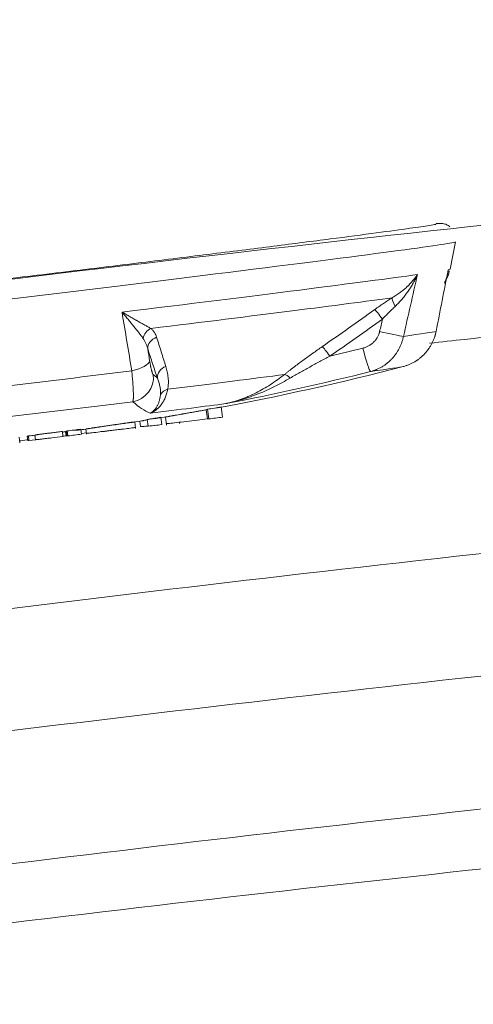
# Model space of a CAD drawing. Header units: millimetres. Extents: x -10 to 594, y 0 to 420.
# Tile 434 of 656: x 177.71 to 179.56, y 289.43 to 293.44. Entities that reach past the tile are written whole.
import ezdxf

# ---------------------------------------------------------------- set-up
doc = ezdxf.new("R2010")
doc.units = ezdxf.units.MM
doc.layers.add('1', color=7, linetype='Continuous', true_color=0xffffff)
doc.styles.add('Calibri', font='txt')
doc.dimstyles.get("Standard").update_dxf_attribs({"dimtxt": 0.18, "dimasz": 0.18, "dimexe": 0.18, "dimexo": 0.0625, "dimgap": 0.09, "dimtad": 0, "dimtih": 1, "dimtoh": 1, "dimdec": 4, "dimzin": 0, "dimdsep": 46, "dimtxsty": 'Standard', "dimcen": 0.09, "dimadec": 0, "dimazin": 0, "dimtfac": 1, "dimtdec": 4, "dimtofl": 0, "dimtmove": 0, "dimatfit": 3, "dimfxl": 0, "dimtolj": 1, "dimtzin": 0, "dimarcsym": 0})

# ---------------------------------------------------------------- blocks, each defined once
blk = doc.blocks.new('_U10')
at = {"layer": '1', "color": 18, "lineweight": 13}
for p, q in [((161.9663, 284.5429), (161.9663, 340.2667)), ((273.2421, 290.2404), (273.2421, 340.2667)), ((161.9663, 338.2667), (192.3081, 338.2667)), ((273.2421, 338.2667), (242.9002, 338.2667))]:
    blk.add_line(p, q, dxfattribs=at)
at = {"layer": '1', "color": 18}
for points in [[(161.9663, 338.2667), (165.4663, 339.2045), (165.4663, 337.3288)], [(273.2421, 338.2667), (269.7421, 337.3288), (269.7421, 339.2045)]]:
    blk.add_solid(points, dxfattribs=at)
at = {"layer": '1', "color": 18, "linetype": 'Continuous', "lineweight": 13, "char_height": 3.5, "attachment_point": 7, "line_spacing_factor": 1.399613, "style": 'Calibri'}
for s, insert in [('\\fCalibri|b0|i0;\\W1.0000;2.2', (193.9936, 335.2695)), ('\\fCalibri|b0|i0;\\W1.0000;LIFT POINT SPAN', (204.1442, 335.2695))]:
    blk.add_mtext(s, dxfattribs=dict(at, insert=insert))

msp = doc.modelspace()

# ---------------------------------------------------------------- linework, layer by layer
at = {"layer": '1', "color": 155, "linetype": 'Continuous', "lineweight": 18}
for p, q in [((179.4607, 292.4259), (179.4837, 292.5371)), ((179.4837, 292.5372), (179.4836, 292.5373)), ((178.4728, 291.817), (178.4683, 291.8542)), ((178.4784, 291.8172), (178.4737, 291.8562)), ((178.5342, 291.8239), (178.529, 291.8664)), ((178.1808, 291.7783), (178.1776, 291.8048)), ((178.2009, 291.7859), (178.1982, 291.8077)), ((178.2312, 291.7873), (178.2279, 291.8146)), ((178.2873, 291.7941), (178.2837, 291.8235)), ((178.3023, 291.8245), (178.3062, 291.7918)), ((178.3592, 291.8035), (178.3598, 291.799)), ((177.8851, 291.7456), (177.8827, 291.7658)), ((177.8989, 291.7665), (177.8955, 291.766)), ((177.8977, 291.7477), (177.8955, 291.766)), ((177.9012, 291.7478), (177.8988, 291.767)), ((177.9044, 291.7479), (177.902, 291.7682)), ((177.9607, 291.7547), (177.9582, 291.7755)), ((177.9786, 291.7758), (177.9812, 291.7546)), ((177.7092, 291.7199), (177.7064, 291.743)), ((177.7418, 291.7292), (177.7397, 291.7468)), ((177.7466, 291.7295), (177.7444, 291.7479)), ((177.7466, 291.7295), (177.7729, 291.7326)), ((177.7729, 291.7326), (177.7707, 291.7509)), ((177.8977, 291.7477), (177.9011, 291.7481)), ((177.9603, 291.7581), (177.9805, 291.7605))]:
    msp.add_line(p, q, dxfattribs=at)
at = {"layer": '1', "color": 155, "linetype": 'Continuous', "lineweight": 13}
msp.add_line((179.4532, 292.4237), (179.4607, 292.4259), dxfattribs=at)
at = {"layer": '1', "color": 155, "linetype": 'Continuous', "lineweight": 18}
for start, end in [(280.50485, 284.56427), (278.65885, 278.92002), (279.2061, 279.47437), (277.49954, 277.80853)]:
    msp.add_arc((176.4912, 302.7251), 11.05, start, end, dxfattribs=at)
for centre, major_axis, ratio, start_param, end_param in [((177.7395, 292.3278), (1.7442, 0.2094), 0.008169, 3.133934, 6.283185), ((176.4544, 302.7163), (-2.5459, 10.7399), 0.997398, 3.099547, 3.154384), ((177.7964, 291.854), (1.4761, 0.1772), 0.008169, 5.850456, 6.223469), ((177.7964, 291.854), (1.4761, 0.1772), 0.008169, 4.593819, 4.966832), ((178.5777, 291.8205), (1.0368, 0.1245), 0.008169, 1.611795, 1.66567), ((176.5095, 302.7251), (0, -11.0468), 0.99766, 0.112289, 0.114689), ((177.1631, 291.6585), (0.7429, 0.0892), 0.008169, 0.06376, 0.113133), ((177.9811, 291.7513), (0.7053, 0.0847), 0.008169, 1.598731, 1.678734)]:
    msp.add_ellipse(centre, major_axis=major_axis, ratio=ratio, start_param=start_param, end_param=end_param, dxfattribs=at)
at = {"layer": '1', "color": 155, "linetype": 'Continuous', "lineweight": 13}
for centre, major_axis, ratio, start_param, end_param in [((177.7523, 292.2208), (-1.7084, -0.2051), 0.008169, 1.79003, 2.744072), ((177.762, 292.1404), (1.6439, 0.1974), 0.008169, 5.008291, 5.808996), ((179.2531, 292.27), (-0.0264, 0.0425), 0.219868, 0.236075, 1.316912), ((179.1821, 292.2224), (-0.0291, 0.0407), 0.066764, 4.685129, 6.040736), ((178.2555, 292.1433), (0.0323, 0.0382), 0.833523, 1.073768, 2.154605), ((179.1812, 292.1743), (0.0976, -0.0219), 0.031682, 4.647555, 5.893099), ((177.7813, 291.9794), (-1.6276, -0.1954), 0.008169, 2.726215, 3.064524), ((178.2796, 292.1078), (0.0475, 0.0155), 0.876314, 1.563303, 2.918909), ((178.9677, 292.0714), (-0.0285, 0.0411), 0.067142, 4.686077, 6.009427), ((176.4477, 302.7148), (2.5228, -10.6427), 0.997398, 0.000071, 0.012791), ((179.1131, 292.1068), (0.0243, -0.097), 0.072085, 4.711464, 6.234715), ((178.1392, 292.0419), (0.0988, 0.0157), 0.340647, 4.924239, 6.169783), ((177.7813, 291.9794), (-1.6276, -0.1954), 0.008169, 1.469578, 1.807887), ((178.3187, 291.989), (0.0474, 0.0158), 0.882866, 1.589714, 2.913064), ((178.1541, 291.985), (0.066, 0.0751), 0.987394, 4.022798, 5.546049), ((177.1038, 302.7981), (-1.2943, 10.8608), 0.106391, 3.023459, 3.036179), ((177.7927, 291.8844), (-1.2178, -0.1462), 0.008169, 2.009561, 2.524541), ((178.8126, 291.9577), (-0.0312, 0.0391), 0.310572, 5.156518, 5.972044), ((178.3271, 291.8961), (0.0491, -0.0094), 0.853941, 2.060411, 2.875937), ((177.0097, 302.7869), (1.3061, -10.96), 0.106391, 6.165052, 6.219889), ((177.8035, 291.7946), (0.9408, 0.1129), 0.008169, 5.193283, 5.624004)]:
    msp.add_ellipse(centre, major_axis=major_axis, ratio=ratio, start_param=start_param, end_param=end_param, dxfattribs=at)
at = {"layer": '1', "color": 155, "linetype": 'Continuous', "lineweight": 18}
for points, knots in [([(150.6333, 292.1202), (150.9134, 292.2001), (151.4742, 292.36), (152.3198, 292.5947), (153.3095, 292.8636), (154.4442, 293.1632), (156.1514, 293.5984), (157.871, 294.0134), (159.601, 294.4074), (160.9036, 294.6922), (162.2123, 294.9666), (163.9653, 295.3183), (166.1707, 295.7311), (168.8357, 296.1818), (171.5159, 296.5869), (174.2077, 296.9455), (176.995, 297.267), (179.7053, 297.5285), (182.4585, 297.7459), (185.0934, 297.9077), (187.5405, 298.015), (189.65, 298.0759), (191.4686, 298.108), (192.6559, 298.1116), (193.2369, 298.1134)], [0, 0, 0, 0, 0.020796, 0.041642, 0.062535, 0.093759, 0.124961, 0.187312, 0.218477, 0.249641, 0.28081, 0.311994, 0.374421, 0.436962, 0.499532, 0.562065, 0.624594, 0.693122, 0.749737, 0.814807, 0.874854, 0.918305, 0.960025, 1, 1, 1, 1]), ([(171.3791, 291.4886), (171.8657, 291.5696), (173.3526, 291.8083), (175.7755, 292.155), (178.5783, 292.4997), (181.1664, 292.7746), (183.532, 292.9926), (185.6698, 293.1643), (187.5317, 293.2956), (189.127, 293.3955), (190.4659, 293.4711), (191.6341, 293.531), (192.709, 293.5816), (193.7701, 293.6282), (195.5207, 293.6992), (198.0329, 293.7857), (200.7166, 293.857), (202.3672, 293.8927), (202.9023, 293.9034)], [0, 0, 0, 0, 0.046941, 0.143259, 0.23268, 0.315005, 0.390111, 0.457886, 0.518234, 0.566961, 0.609332, 0.645306, 0.67784, 0.711374, 0.745957, 0.843825, 0.949371, 1, 1, 1, 1]), ([(179.4039, 292.6091), (179.404, 292.6091), (179.3999, 292.6082), (179.3746, 292.6038), (179.3017, 292.593), (179.1676, 292.5747), (178.9795, 292.5501), (178.7476, 292.5205), (178.4804, 292.487), (178.1873, 292.4509), (177.8784, 292.4134), (177.5645, 292.3757), (177.2562, 292.3392), (176.9642, 292.3051), (176.6985, 292.2746), (176.4682, 292.2487), (176.2815, 292.2283), (176.1448, 292.2143), (176.0769, 292.2081), (176.0574, 292.2072), (176.0557, 292.2071), (176.0557, 292.2071)], [0, 0, 0, 0, 0.011756, 0.047722, 0.102385, 0.162983, 0.224446, 0.286066, 0.347731, 0.409413, 0.471102, 0.532794, 0.594487, 0.656178, 0.717864, 0.77954, 0.841193, 0.90279, 0.964182, 0.994202, 1, 1, 1, 1]), ([(179.4604, 292.599), (179.4579, 292.601), (179.4521, 292.6054), (179.4428, 292.6092), (179.4346, 292.6114), (179.4274, 292.6124), (179.419, 292.6129), (179.413, 292.6127), (179.4068, 292.6124), (179.4045, 292.6122)], [0, 0, 0, 0, 0.04446, 0.109722, 0.171231, 0.249055, 0.390519, 0.791043, 1, 1, 1, 1]), ([(179.2252, 292.3099), (179.2281, 292.3115), (179.2337, 292.3149), (179.2418, 292.3201), (179.2497, 292.3254), (179.2547, 292.329), (179.2621, 292.3346), (179.2669, 292.3383), (179.2761, 292.346), (179.2806, 292.3499), (179.286, 292.3549), (179.287, 292.3559), (179.2886, 292.3575), (179.2892, 292.358), (179.2902, 292.359), (179.2928, 292.3615), (179.2953, 292.3641), (179.3013, 292.3703), (179.3088, 292.3786), (179.3157, 292.3871), (179.3205, 292.3936), (179.3229, 292.3969), (179.3256, 292.4007), (179.3269, 292.4026), (179.3275, 292.4036), (179.3278, 292.404), (179.3279, 292.4042), (179.328, 292.4043), (179.3281, 292.4044), (179.3281, 292.4045), (179.3282, 292.4045)], [0, 0, 0, 0, 0.0625, 0.125, 0.1875, 0.25, 0.25, 0.375, 0.375, 0.5, 0.5, 0.53125, 0.53125, 0.546875, 0.546875, 0.5625, 0.625, 0.625, 0.75, 0.875, 0.875, 0.9375, 0.96875, 0.984375, 0.992187, 0.996094, 0.996094, 0.998047, 0.998047, 1, 1, 1, 1]), ([(179.3282, 292.4045), (179.3281, 292.4045), (179.3281, 292.4043), (179.328, 292.4042), (179.328, 292.4041), (179.3279, 292.404), (179.3278, 292.4038), (179.3276, 292.4033), (179.327, 292.402), (179.3259, 292.3994), (179.3235, 292.3944), (179.3214, 292.39), (179.3171, 292.3814), (179.3111, 292.37), (179.3036, 292.3573), (179.2992, 292.3503), (179.2974, 292.3476), (179.2965, 292.3462), (179.2938, 292.342), (179.2919, 292.3393), (179.2862, 292.3311), (179.2823, 292.3257), (179.2742, 292.3151), (179.27, 292.3099), (179.2613, 292.2996), (179.2568, 292.2946), (179.2497, 292.2871), (179.2449, 292.2822), (179.2399, 292.2774), (179.2374, 292.275)], [0, 0, 0, 0, 0.001953, 0.00293, 0.00293, 0.003906, 0.003906, 0.007812, 0.015625, 0.03125, 0.0625, 0.125, 0.125, 0.25, 0.375, 0.40625, 0.40625, 0.4375, 0.4375, 0.5, 0.5, 0.625, 0.625, 0.75, 0.75, 0.875, 0.875, 0.9375, 1, 1, 1, 1]), ([(179.4384, 292.3721), (179.4457, 292.3822), (179.4542, 292.3977), (179.4569, 292.4147), (179.4573, 292.4196)], [0, 0, 0, 0, 0.717063, 1, 1, 1, 1]), ([(179.4393, 292.3682), (179.4396, 292.3691), (179.4399, 292.3699), (179.4407, 292.372), (179.443, 292.3787), (179.445, 292.3854), (179.4479, 292.3962), (179.4492, 292.4016), (179.4509, 292.4099), (179.4517, 292.414), (179.4525, 292.4188), (179.4528, 292.4213), (179.453, 292.4225), (179.4531, 292.423), (179.4531, 292.4232), (179.4531, 292.4233), (179.4531, 292.4233), (179.4532, 292.4235), (179.4532, 292.4236), (179.4532, 292.4237)], [0, 0, 0, 0, 0.045346, 0.045346, 0.118781, 0.412521, 0.412521, 0.70626, 0.70626, 0.85313, 0.926565, 0.963283, 0.981641, 0.990821, 0.990821, 0.993115, 0.993115, 0.99541, 1, 1, 1, 1]), ([(179.4532, 292.4237), (179.4532, 292.4236), (179.4532, 292.4236), (179.4532, 292.4234), (179.4532, 292.4234), (179.4532, 292.4232), (179.4531, 292.4228), (179.453, 292.4219), (179.4529, 292.4202), (179.4525, 292.4167), (179.452, 292.4137), (179.4514, 292.4105), (179.4511, 292.4092), (179.4509, 292.408)], [0, 0, 0, 0, 0.011791, 0.011791, 0.023583, 0.023583, 0.047165, 0.094331, 0.188661, 0.377323, 0.754646, 0.754646, 1, 1, 1, 1]), ([(179.1545, 292.2624), (179.1603, 292.2666), (179.1661, 292.2707), (179.1779, 292.2788), (179.1837, 292.2828), (179.1955, 292.2908), (179.2014, 292.2947), (179.2103, 292.3004), (179.2163, 292.3043), (179.2222, 292.308), (179.2252, 292.3099)], [0, 0, 0, 0, 0.25, 0.25, 0.5, 0.5, 0.75, 0.75, 0.875, 1, 1, 1, 1]), ([(178.1255, 292.2518), (178.1256, 292.2518), (178.1257, 292.2517), (178.1258, 292.2516), (178.1259, 292.2516), (178.1262, 292.2514), (178.1267, 292.2511), (178.128, 292.2504), (178.1304, 292.2489), (178.1353, 292.246), (178.1394, 292.2436), (178.1477, 292.2388), (178.1531, 292.2357), (178.1638, 292.2295), (178.1691, 292.2265), (178.1769, 292.222), (178.1801, 292.2202), (178.1833, 292.2184), (178.1846, 292.2177), (178.1852, 292.2173), (178.1871, 292.2163), (178.1884, 292.2155), (178.1946, 292.212), (178.1995, 292.2093), (178.209, 292.204), (178.2136, 292.2014), (178.2203, 292.1977), (178.2247, 292.1953), (178.231, 292.1917), (178.2371, 292.1883), (178.241, 292.1862), (178.2429, 292.1851)], [0, 0, 0, 0, 0.001953, 0.001953, 0.003906, 0.003906, 0.007813, 0.015625, 0.03125, 0.0625, 0.125, 0.125, 0.25, 0.25, 0.375, 0.375, 0.4375, 0.453125, 0.453125, 0.46875, 0.46875, 0.5, 0.5, 0.625, 0.625, 0.75, 0.75, 0.8125, 0.875, 0.9375, 1, 1, 1, 1]), ([(178.2111, 292.1447), (178.2098, 292.1466), (178.207, 292.1504), (178.2041, 292.1544), (178.1997, 292.1603), (178.1966, 292.1644), (178.1901, 292.1728), (178.1868, 292.177), (178.1799, 292.1857), (178.1764, 292.1902), (178.1709, 292.1969), (178.169, 292.1992), (178.1662, 292.2026), (178.1653, 292.2038), (178.1634, 292.2061), (178.1587, 292.2119), (178.1538, 292.2178), (178.1459, 292.2273), (178.1419, 292.2321), (178.1358, 292.2395), (178.1327, 292.2431), (178.1291, 292.2475), (178.1273, 292.2496), (178.1264, 292.2507), (178.126, 292.2512), (178.1259, 292.2514), (178.1258, 292.2514), (178.1258, 292.2515), (178.1257, 292.2516), (178.1256, 292.2517), (178.1255, 292.2518)], [0, 0, 0, 0, 0.0625, 0.125, 0.125, 0.25, 0.25, 0.375, 0.375, 0.5, 0.5, 0.5625, 0.5625, 0.59375, 0.59375, 0.625, 0.75, 0.75, 0.875, 0.875, 0.9375, 0.96875, 0.984375, 0.992187, 0.996094, 0.996094, 0.99707, 0.99707, 0.998047, 1, 1, 1, 1]), ([(178.9411, 292.1115), (178.9768, 292.1364), (179.0125, 292.1614), (179.0836, 292.2117), (179.1191, 292.237), (179.1545, 292.2624)], [0, 0, 0, 0, 0.5, 0.5, 1, 1, 1, 1]), ([(179.2374, 292.275), (179.233, 292.2709), (179.2286, 292.2667), (179.2198, 292.2582), (179.2155, 292.2539), (179.2068, 292.2453), (179.2026, 292.2409), (179.194, 292.2321), (179.1898, 292.2277), (179.1856, 292.2233)], [0, 0, 0, 0, 0.25, 0.25, 0.5, 0.5, 0.75, 0.75, 1, 1, 1, 1]), ([(178.2429, 292.1851), (178.2444, 292.1838), (178.2472, 292.1812), (178.2498, 292.1785), (178.2534, 292.1743), (178.2556, 292.1714), (178.2595, 292.1655), (178.2612, 292.1624), (178.2641, 292.1561), (178.2654, 292.1529), (178.2664, 292.1496)], [0, 0, 0, 0, 0.125, 0.25, 0.25, 0.5, 0.5, 0.75, 0.75, 1, 1, 1, 1]), ([(179.2699, 292.0302), (179.2741, 292.0312), (179.2823, 292.0337), (179.2943, 292.0382), (179.3058, 292.0435), (179.3133, 292.0476), (179.3188, 292.0508), (179.3216, 292.0525), (179.3247, 292.0546), (179.3261, 292.0555), (179.327, 292.0561), (179.3274, 292.0564), (179.3314, 292.0591), (179.3383, 292.0643), (179.348, 292.0726), (179.3572, 292.0816), (179.3628, 292.0881), (179.3669, 292.0931), (179.3689, 292.0956), (179.3709, 292.0982), (179.3722, 292.1), (179.3728, 292.1009), (179.376, 292.1053), (179.3807, 292.1126), (179.3871, 292.1239), (179.3926, 292.1356), (179.3958, 292.1437), (179.3979, 292.1498), (179.399, 292.1529), (179.3999, 292.1561), (179.4006, 292.1582), (179.4009, 292.1593), (179.4023, 292.1646), (179.4033, 292.1689), (179.4042, 292.1732)], [0, 0, 0, 0, 0.0625, 0.125, 0.1875, 0.25, 0.25, 0.28125, 0.296875, 0.304687, 0.304687, 0.3125, 0.3125, 0.375, 0.4375, 0.5, 0.5625, 0.5625, 0.59375, 0.609375, 0.609375, 0.625, 0.625, 0.6875, 0.75, 0.8125, 0.875, 0.875, 0.90625, 0.921875, 0.921875, 0.9375, 0.9375, 1, 1, 1, 1]), ([(178.2302, 292.1019), (178.2293, 292.1057), (178.2282, 292.1095), (178.2257, 292.1169), (178.2242, 292.1205), (178.2211, 292.1276), (178.2194, 292.1311), (178.2155, 292.138), (178.2134, 292.1414), (178.2111, 292.1447)], [0, 0, 0, 0, 0.25, 0.25, 0.5, 0.5, 0.75, 0.75, 1, 1, 1, 1]), ([(178.2664, 292.1496), (178.2727, 292.1295), (178.279, 292.1096), (178.2914, 292.0698), (178.2976, 292.0501), (178.3038, 292.0306)], [0, 0, 0, 0, 0.5, 0.5, 1, 1, 1, 1]), ([(179.2712, 292.1528), (179.2703, 292.1485), (179.2682, 292.1399), (179.2643, 292.1275), (179.2596, 292.1154), (179.2559, 292.1076), (179.2529, 292.1018), (179.2514, 292.0989), (179.2497, 292.0961), (179.2489, 292.0947), (179.2486, 292.0942), (179.2481, 292.0933), (179.2455, 292.089), (179.2405, 292.0814), (179.2327, 292.0711), (179.2242, 292.0614), (179.2181, 292.0554), (179.2133, 292.051), (179.2117, 292.0496), (179.2097, 292.0478), (179.2093, 292.0475), (179.2084, 292.0468), (179.2072, 292.0457), (179.2026, 292.042), (179.1949, 292.0362), (179.1842, 292.0293), (179.173, 292.0232), (179.1653, 292.0197), (179.1603, 292.0176), (179.1594, 292.0172), (179.1574, 292.0164), (179.1564, 292.016), (179.1534, 292.0149), (179.1473, 292.0127), (179.1412, 292.0109), (179.137, 292.0098)], [0, 0, 0, 0, 0.0625, 0.125, 0.1875, 0.25, 0.25, 0.28125, 0.296875, 0.296875, 0.304688, 0.304688, 0.3125, 0.375, 0.4375, 0.5, 0.5625, 0.5625, 0.59375, 0.59375, 0.601563, 0.601563, 0.609375, 0.625, 0.6875, 0.75, 0.8125, 0.875, 0.875, 0.890625, 0.890625, 0.90625, 0.90625, 0.9375, 1, 1, 1, 1]), ([(178.7866, 291.9979), (178.7897, 292.0003), (178.7958, 292.0052), (178.8019, 292.01), (178.8113, 292.0173), (178.8175, 292.022), (178.8301, 292.0316), (178.8365, 292.0364), (178.8492, 292.0458), (178.8557, 292.0506), (178.8686, 292.06), (178.8751, 292.0647), (178.8881, 292.0741), (178.9012, 292.0835), (178.9211, 292.0975), (178.9344, 292.1068), (178.9411, 292.1115)], [0, 0, 0, 0, 0.0625, 0.125, 0.125, 0.25, 0.25, 0.375, 0.375, 0.5, 0.5, 0.625, 0.625, 0.75, 0.875, 1, 1, 1, 1]), ([(178.9713, 292.0722), (178.9644, 292.0686), (178.9507, 292.0613), (178.9303, 292.0504), (178.91, 292.0394), (178.8965, 292.032), (178.883, 292.0246), (178.8763, 292.0209), (178.8629, 292.0135), (178.8563, 292.0097), (178.843, 292.0022), (178.8364, 291.9985), (178.8232, 291.9909), (178.8167, 291.9871), (178.8102, 291.9833)], [0, 0, 0, 0, 0.125, 0.25, 0.375, 0.5, 0.5, 0.625, 0.625, 0.75, 0.75, 0.875, 0.875, 1, 1, 1, 1]), ([(178.1693, 291.8869), (178.1696, 291.8875), (178.1701, 291.889), (178.1707, 291.892), (178.1712, 291.8959), (178.1714, 291.8991), (178.1715, 291.9016), (178.1716, 291.903), (178.1716, 291.9046), (178.1717, 291.9054), (178.1717, 291.9059), (178.1717, 291.9061), (178.1717, 291.9084), (178.1718, 291.9126), (178.1717, 291.9198), (178.1714, 291.9276), (178.1712, 291.9333), (178.171, 291.9377), (178.1709, 291.94), (178.1708, 291.9424), (178.1707, 291.9439), (178.1706, 291.9447), (178.1704, 291.9487), (178.17, 291.9553), (178.1692, 291.9657), (178.1684, 291.9766), (178.1677, 291.9842), (178.1672, 291.9901), (178.167, 291.993), (178.1667, 291.996), (178.1665, 291.998), (178.1664, 291.999), (178.1659, 292.0041), (178.1656, 292.0082), (178.1651, 292.0123)], [0, 0, 0, 0, 0.0625, 0.125, 0.1875, 0.25, 0.25, 0.28125, 0.296875, 0.304688, 0.304688, 0.3125, 0.3125, 0.375, 0.4375, 0.5, 0.5625, 0.5625, 0.59375, 0.609375, 0.609375, 0.625, 0.625, 0.6875, 0.75, 0.8125, 0.875, 0.875, 0.90625, 0.921875, 0.921875, 0.9375, 0.9375, 1, 1, 1, 1]), ([(178.3038, 292.0306), (178.305, 292.0269), (178.3071, 292.0195), (178.3098, 292.0084), (178.3112, 292.0008), (178.3123, 291.9933), (178.3128, 291.9894), (178.3136, 291.9817), (178.3138, 291.9779), (178.3141, 291.97), (178.3141, 291.9661), (178.3138, 291.9581), (178.3135, 291.954), (178.3128, 291.9479), (178.3123, 291.9438), (178.3116, 291.9396), (178.3111, 291.9375)], [0, 0, 0, 0, 0.125, 0.25, 0.375, 0.375, 0.5, 0.5, 0.625, 0.625, 0.75, 0.75, 0.875, 0.875, 0.9375, 1, 1, 1, 1]), ([(178.2819, 291.9162), (178.2821, 291.9192), (178.2822, 291.9222), (178.2822, 291.9281), (178.2821, 291.931), (178.2817, 291.9368), (178.2813, 291.9396), (178.2805, 291.9452), (178.28, 291.948), (178.2789, 291.9536), (178.2782, 291.9563), (178.2768, 291.9618), (178.2752, 291.9672), (178.2725, 291.9752), (178.2704, 291.9805), (178.2693, 291.9831)], [0, 0, 0, 0, 0.125, 0.125, 0.25, 0.25, 0.375, 0.375, 0.5, 0.5, 0.625, 0.625, 0.75, 0.875, 1, 1, 1, 1]), ([(178.5477, 291.8792), (178.548, 291.8793), (178.5484, 291.8793), (178.5488, 291.8794), (178.5489, 291.8795), (178.549, 291.8795), (178.5493, 291.8795), (178.5502, 291.8797), (178.5523, 291.8802), (178.557, 291.8813), (178.5662, 291.8835), (178.574, 291.8856), (178.5897, 291.8901), (178.6001, 291.8935), (178.6155, 291.899), (178.6207, 291.9009), (178.6283, 291.9039), (178.6309, 291.905), (178.636, 291.9071), (178.6385, 291.9081), (178.6512, 291.9136), (178.6612, 291.9183), (178.6811, 291.9282), (178.6909, 291.9335), (178.7104, 291.9448), (178.7201, 291.9507), (178.7393, 291.9631), (178.7488, 291.9697), (178.7678, 291.9833), (178.7772, 291.9905), (178.7866, 291.9979)], [0, 0, 0, 0, 0.003906, 0.003906, 0.004883, 0.004883, 0.005859, 0.007813, 0.015625, 0.03125, 0.0625, 0.125, 0.125, 0.25, 0.25, 0.3125, 0.3125, 0.34375, 0.34375, 0.375, 0.375, 0.5, 0.5, 0.625, 0.625, 0.75, 0.75, 0.875, 0.875, 1, 1, 1, 1]), ([(178.8102, 291.9833), (178.7996, 291.9771), (178.789, 291.9711), (178.7678, 291.9596), (178.7572, 291.9541), (178.7358, 291.9435), (178.7251, 291.9384), (178.7035, 291.9288), (178.6926, 291.9242), (178.6708, 291.9155), (178.6598, 291.9113), (178.646, 291.9065), (178.6432, 291.9055), (178.6377, 291.9036), (178.6349, 291.9027), (178.6265, 291.9), (178.6098, 291.8947), (178.593, 291.89), (178.5761, 291.8857), (178.5704, 291.8843), (178.5619, 291.8823), (178.5591, 291.8817), (178.5548, 291.8807), (178.5527, 291.8803), (178.5505, 291.8798), (178.5495, 291.8796), (178.5491, 291.8795), (178.5484, 291.8794), (178.5481, 291.8793), (178.5477, 291.8792)], [0, 0, 0, 0, 0.125, 0.125, 0.25, 0.25, 0.375, 0.375, 0.5, 0.5, 0.625, 0.625, 0.65625, 0.65625, 0.6875, 0.6875, 0.75, 0.875, 0.875, 0.9375, 0.9375, 0.96875, 0.96875, 0.984375, 0.992187, 0.992187, 0.996094, 0.996094, 1, 1, 1, 1]), ([(178.3111, 291.9375), (178.31, 291.9311), (178.3086, 291.925), (178.3052, 291.9133), (178.3032, 291.9077), (178.2986, 291.8972), (178.2961, 291.8921), (178.2906, 291.8827), (178.2876, 291.8783), (178.2813, 291.87), (178.278, 291.8662), (178.2736, 291.8618), (178.2727, 291.8609), (178.2709, 291.8592), (178.27, 291.8584), (178.2672, 291.856), (178.2653, 291.8545), (178.2596, 291.8502), (178.2557, 291.8477), (178.2497, 291.8444), (178.2467, 291.8429), (178.2431, 291.8414), (178.2413, 291.8407), (178.2404, 291.8404), (178.2401, 291.8403), (178.24, 291.8402), (178.2399, 291.8402), (178.2399, 291.8402), (178.2397, 291.8402), (178.2396, 291.8401), (178.2395, 291.8401)], [0, 0, 0, 0, 0.125, 0.125, 0.25, 0.25, 0.375, 0.375, 0.5, 0.5, 0.625, 0.625, 0.65625, 0.65625, 0.6875, 0.6875, 0.75, 0.75, 0.875, 0.875, 0.9375, 0.96875, 0.984375, 0.992188, 0.994141, 0.995117, 0.995117, 0.996094, 0.996094, 1, 1, 1, 1]), ([(178.2395, 291.8401), (178.2395, 291.8401), (178.2396, 291.8401), (178.2398, 291.8402), (178.2399, 291.8403), (178.2401, 291.8404), (178.2406, 291.8406), (178.2411, 291.8409), (178.242, 291.8414), (178.2427, 291.8418), (178.2446, 291.8429), (178.2458, 291.8437), (178.2496, 291.8464), (178.2532, 291.8494), (178.2566, 291.853), (178.2583, 291.8549), (178.2588, 291.8555), (178.2599, 291.8568), (178.2605, 291.8575), (178.2632, 291.861), (178.2652, 291.8639), (178.269, 291.8704), (178.2707, 291.8738), (178.2739, 291.8811), (178.2754, 291.885), (178.2779, 291.8932), (178.279, 291.8975), (178.2808, 291.9066), (178.2814, 291.9113), (178.2819, 291.9162)], [0, 0, 0, 0, 0.003906, 0.003906, 0.007813, 0.007813, 0.015625, 0.03125, 0.03125, 0.0625, 0.0625, 0.125, 0.125, 0.25, 0.3125, 0.3125, 0.34375, 0.34375, 0.375, 0.375, 0.5, 0.5, 0.625, 0.625, 0.75, 0.75, 0.875, 0.875, 1, 1, 1, 1]), ([(178.4683, 291.8542), (178.4638, 291.8534), (178.4592, 291.8526), (178.4501, 291.851), (178.4456, 291.8502), (178.4364, 291.8485), (178.4318, 291.8477), (178.4226, 291.8461), (178.418, 291.8453), (178.411, 291.844), (178.4087, 291.8436), (178.4041, 291.8428), (178.4017, 291.8424), (178.3948, 291.8412), (178.3902, 291.8404), (178.3845, 291.8394), (178.3834, 291.8392), (178.3811, 291.8388), (178.3777, 291.8382), (178.3733, 291.8374), (178.37, 291.8368), (178.3678, 291.8364), (178.3667, 291.8362), (178.3635, 291.8356), (178.3572, 291.8345), (178.3513, 291.8335), (178.3456, 291.8324), (178.3438, 291.8321), (178.3402, 291.8315), (178.3384, 291.8312), (178.335, 291.8306), (178.3334, 291.8303), (178.3303, 291.8297), (178.3289, 291.8294), (178.3246, 291.8287), (178.3221, 291.8282), (178.3191, 291.8277), (178.3186, 291.8276), (178.3174, 291.8274), (178.3169, 291.8273), (178.3153, 291.827), (178.3143, 291.8268), (178.3115, 291.8263), (178.3082, 291.8257), (178.3059, 291.8252), (178.3045, 291.825), (178.3041, 291.8249), (178.3037, 291.8248), (178.3037, 291.8248), (178.3036, 291.8248)], [0, 0, 0, 0, 0.064358, 0.064358, 0.128717, 0.128717, 0.193075, 0.193075, 0.257433, 0.257433, 0.289613, 0.289613, 0.321792, 0.321792, 0.38615, 0.38615, 0.40224, 0.40224, 0.418329, 0.450508, 0.466598, 0.466598, 0.482688, 0.482688, 0.514867, 0.579225, 0.579225, 0.611404, 0.611404, 0.643583, 0.643583, 0.675763, 0.675763, 0.707942, 0.707942, 0.7723, 0.7723, 0.78839, 0.78839, 0.804479, 0.804479, 0.836659, 0.836659, 0.901017, 0.965375, 0.965375, 0.997554, 0.997554, 1, 1, 1, 1]), ([(178.4737, 291.8562), (178.4736, 291.8561), (178.4734, 291.8561), (178.473, 291.8559), (178.4729, 291.8558), (178.4723, 291.8556), (178.4719, 291.8554), (178.4706, 291.8549), (178.4695, 291.8546), (178.4683, 291.8542)], [0, 0, 0, 0, 0.125, 0.125, 0.25, 0.25, 0.5, 0.5, 1, 1, 1, 1]), ([(178.1776, 291.8048), (178.1776, 291.8048), (178.1776, 291.8048), (178.1775, 291.8048), (178.1766, 291.8048), (178.1754, 291.8047), (178.1734, 291.8044), (178.1729, 291.8044), (178.172, 291.8042), (178.1709, 291.8041), (178.1697, 291.8039), (178.1687, 291.8038), (178.1684, 291.8038), (178.1677, 291.8037), (178.1659, 291.8034), (178.1639, 291.8032), (178.1603, 291.8027), (178.1585, 291.8024), (178.1559, 291.8021), (178.1554, 291.802), (178.1544, 291.8019), (178.1538, 291.8018), (178.1522, 291.8016), (178.1489, 291.8011), (178.1429, 291.8002), (178.1377, 291.7995), (178.1344, 291.799), (178.1337, 291.7989), (178.1323, 291.7987), (178.131, 291.7985), (178.1289, 291.7982), (178.1275, 291.798), (178.1213, 291.7971), (178.1156, 291.7963), (178.1071, 291.7951), (178.1042, 291.7946), (178.0998, 291.794), (178.0984, 291.7938), (178.0955, 291.7934), (178.094, 291.7932), (178.0867, 291.7921), (178.0809, 291.7913), (178.0693, 291.7896), (178.0635, 291.7887), (178.0562, 291.7877), (178.0548, 291.7875), (178.0519, 291.787), (178.0505, 291.7868), (178.0463, 291.7862), (178.0407, 291.7854), (178.0341, 291.7844), (178.0302, 291.7838), (178.0276, 291.7835), (178.0264, 291.7833), (178.0226, 291.7827), (178.0203, 291.7824), (178.0168, 291.7818), (178.0157, 291.7817), (178.0135, 291.7813), (178.0103, 291.7809), (178.0073, 291.7804), (178.0045, 291.78), (178.0035, 291.7798), (178.0018, 291.7796), (178.0009, 291.7794), (177.9968, 291.7788), (177.9939, 291.7783), (177.9902, 291.7777), (177.989, 291.7776), (177.9873, 291.7773), (177.9868, 291.7772), (177.9858, 291.777), (177.9853, 291.777), (177.9831, 291.7766), (177.9817, 291.7764), (177.9801, 291.7761), (177.9797, 291.776), (177.9792, 291.7759), (177.9791, 291.7759), (177.9789, 291.7758), (177.9788, 291.7758), (177.9787, 291.7758), (177.9786, 291.7758), (177.9786, 291.7758)], [0, 0, 0, 0, 0.002045, 0.030064, 0.030064, 0.0861, 0.0861, 0.100109, 0.100109, 0.114118, 0.128128, 0.128128, 0.135132, 0.135132, 0.142137, 0.170155, 0.170155, 0.198173, 0.198173, 0.205178, 0.205178, 0.212182, 0.212182, 0.226191, 0.25421, 0.282228, 0.282228, 0.289232, 0.289232, 0.296237, 0.303242, 0.310246, 0.310246, 0.366283, 0.366283, 0.394301, 0.394301, 0.40831, 0.40831, 0.422319, 0.422319, 0.478356, 0.478356, 0.534392, 0.534392, 0.548401, 0.548401, 0.56241, 0.56241, 0.590429, 0.618447, 0.632456, 0.632456, 0.646465, 0.646465, 0.674483, 0.674483, 0.688493, 0.688493, 0.702502, 0.73052, 0.73052, 0.744529, 0.744529, 0.758538, 0.758538, 0.814575, 0.814575, 0.842593, 0.842593, 0.856602, 0.856602, 0.870611, 0.870611, 0.926648, 0.926648, 0.954666, 0.954666, 0.968675, 0.968675, 0.982684, 0.982684, 1, 1, 1, 1]), ([(178.2279, 291.8146), (178.2261, 291.8138), (178.2241, 291.8132), (178.2197, 291.8118), (178.2174, 291.8112), (178.2136, 291.8104), (178.2124, 291.8101), (178.2097, 291.8096), (178.2084, 291.8094), (178.2062, 291.809), (178.2054, 291.8088), (178.2046, 291.8087)], [0, 0, 0, 0, 0.302927, 0.302927, 0.605854, 0.605854, 0.757318, 0.757318, 0.908781, 0.908781, 1, 1, 1, 1]), ([(178.2837, 291.8235), (178.2791, 291.8228), (178.2744, 291.822), (178.2674, 291.8209), (178.2651, 291.8205), (178.2605, 291.8198), (178.2581, 291.8194), (178.2535, 291.8186), (178.2512, 291.8183), (178.2465, 291.8175), (178.2395, 291.8164), (178.2326, 291.8153), (178.2279, 291.8146)], [0, 0, 0, 0, 0.25, 0.25, 0.375, 0.375, 0.5, 0.5, 0.625, 0.625, 0.75, 1, 1, 1, 1]), ([(178.3055, 291.7979), (178.3055, 291.7978), (178.3056, 291.7978), (178.307, 291.7978), (178.3113, 291.7982), (178.3262, 291.7997), (178.336, 291.8008), (178.3598, 291.8035), (178.3729, 291.805), (178.4018, 291.8085), (178.4171, 291.8103), (178.4449, 291.8136), (178.4581, 291.8152), (178.4728, 291.817)], [0, 0, 0, 0, 0.039827, 0.039827, 0.239478, 0.239478, 0.439128, 0.439128, 0.638778, 0.638778, 0.848677, 0.848677, 1, 1, 1, 1]), ([(178.4728, 291.817), (178.4747, 291.8171), (178.4763, 291.8172), (178.4778, 291.8172), (178.4781, 291.8172), (178.4784, 291.8172)], [0, 0, 0, 0, 0.801774, 0.801774, 1, 1, 1, 1]), ([(177.8827, 291.7658), (177.8761, 291.765), (177.8695, 291.7642), (177.8562, 291.7626), (177.8495, 291.7618), (177.8409, 291.7608), (177.8392, 291.7606), (177.8358, 291.7601), (177.8341, 291.7599), (177.8306, 291.7595), (177.8289, 291.7593), (177.8255, 291.7589), (177.822, 291.7585), (177.8186, 291.758), (177.816, 291.7577), (177.8151, 291.7576), (177.8134, 291.7574), (177.8126, 291.7573), (177.8083, 291.7568), (177.805, 291.7563), (177.8002, 291.7557), (177.7986, 291.7555), (177.7963, 291.7552), (177.7956, 291.7551), (177.7941, 291.7549), (177.7933, 291.7548), (177.7911, 291.7545), (177.7897, 291.7543), (177.787, 291.754), (177.7857, 291.7538), (177.7839, 291.7535), (177.7833, 291.7535), (177.7822, 291.7533), (177.7817, 291.7532), (177.7803, 291.753), (177.7794, 291.7529), (177.7783, 291.7527), (177.7779, 291.7526), (177.7773, 291.7525), (177.7769, 291.7525), (177.7761, 291.7523), (177.7756, 291.7522), (177.7749, 291.7521), (177.7748, 291.7521), (177.7744, 291.752), (177.7739, 291.7519), (177.7735, 291.7518), (177.7727, 291.7516), (177.7722, 291.7515), (177.7716, 291.7513), (177.7713, 291.7512), (177.771, 291.7511), (177.771, 291.751), (177.7708, 291.751), (177.7708, 291.7509), (177.7707, 291.7509)], [0, 0, 0, 0, 0.125, 0.125, 0.25, 0.25, 0.28125, 0.28125, 0.3125, 0.3125, 0.34375, 0.34375, 0.375, 0.40625, 0.40625, 0.421875, 0.421875, 0.4375, 0.4375, 0.5, 0.5, 0.53125, 0.53125, 0.546875, 0.546875, 0.5625, 0.5625, 0.59375, 0.59375, 0.625, 0.625, 0.640625, 0.640625, 0.65625, 0.65625, 0.6875, 0.6875, 0.703125, 0.703125, 0.71875, 0.71875, 0.75, 0.75, 0.765625, 0.765625, 0.78125, 0.8125, 0.8125, 0.875, 0.875, 0.9375, 0.9375, 0.96875, 0.96875, 1, 1, 1, 1]), ([(177.8955, 291.766), (177.8942, 291.7656), (177.8928, 291.7652), (177.8897, 291.7644), (177.8881, 291.7641), (177.8854, 291.7636), (177.8844, 291.7634), (177.8832, 291.7632), (177.883, 291.7632), (177.8828, 291.7631)], [0, 0, 0, 0, 0.383289, 0.383289, 0.766577, 0.766577, 0.958222, 0.958222, 1, 1, 1, 1]), ([(177.9807, 291.7586), (177.9807, 291.7586), (177.9808, 291.7586), (177.9821, 291.7586), (177.986, 291.7589), (177.9992, 291.7603), (178.0076, 291.7612), (178.0288, 291.7636), (178.0405, 291.7649), (178.0665, 291.768), (178.08, 291.7696), (178.1068, 291.7729), (178.1193, 291.7744), (178.1424, 291.7772), (178.1519, 291.7784), (178.167, 291.7804), (178.1725, 291.7811), (178.1794, 291.7821), (178.181, 291.7824), (178.1797, 291.7824), (178.1785, 291.7823), (178.1768, 291.7821)], [0, 0, 0, 0, 0.030785, 0.030785, 0.166179, 0.166179, 0.288892, 0.288892, 0.411604, 0.411604, 0.52941, 0.52941, 0.642374, 0.642374, 0.740955, 0.740955, 0.839536, 0.839536, 0.94916, 0.94916, 1, 1, 1, 1]), ([(178.1289, 291.7762), (178.1294, 291.7762), (178.1295, 291.7762), (178.1288, 291.776), (178.1284, 291.776), (178.1264, 291.7757), (178.1247, 291.7754), (178.1203, 291.7748), (178.1179, 291.7745), (178.1121, 291.7738), (178.1086, 291.7734), (178.1006, 291.7724), (178.0964, 291.7719), (178.0865, 291.7707), (178.0811, 291.77), (178.0707, 291.7688), (178.0659, 291.7682), (178.0569, 291.7672), (178.0532, 291.7668), (178.0473, 291.7662), (178.0452, 291.7659), (178.0422, 291.7656), (178.0405, 291.7655), (178.0389, 291.7653)], [0, 0, 0, 0, 0.093958, 0.093958, 0.165321, 0.165321, 0.244, 0.244, 0.318777, 0.318777, 0.39808, 0.39808, 0.487528, 0.487528, 0.59633, 0.59633, 0.705132, 0.705132, 0.807313, 0.807313, 0.896534, 0.896534, 1, 1, 1, 1]), ([(178.2009, 291.7859), (178.2042, 291.7861), (178.2094, 291.7864), (178.2228, 291.7871), (178.2276, 291.7873), (178.2312, 291.7873)], [0, 0, 0, 0, 0.44531, 0.44531, 1, 1, 1, 1]), ([(178.2312, 291.7873), (178.2445, 291.789), (178.2539, 291.7901), (178.2672, 291.7917), (178.2764, 291.7928), (178.2873, 291.7941)], [0, 0, 0, 0, 0.422535, 0.422535, 1, 1, 1, 1]), ([(177.7089, 291.7277), (177.7099, 291.7278), (177.7108, 291.7279), (177.7233, 291.7294), (177.7353, 291.7309), (177.7478, 291.7324)], [0, 0, 0, 0, 0.07827, 0.07827, 1, 1, 1, 1]), ([(177.7444, 291.7479), (177.7442, 291.7478), (177.744, 291.7478), (177.7437, 291.7477), (177.7431, 291.7475), (177.7426, 291.7474), (177.7419, 291.7472), (177.7415, 291.7472), (177.7409, 291.747), (177.7407, 291.747), (177.7404, 291.7469), (177.7402, 291.7469), (177.74, 291.7468), (177.7398, 291.7468), (177.7397, 291.7468)], [0, 0, 0, 0, 0.125, 0.125, 0.25, 0.5, 0.5, 0.75, 0.75, 0.875, 0.875, 0.9375, 0.9375, 1, 1, 1, 1]), ([(177.7418, 291.7292), (177.7426, 291.7293), (177.7434, 291.7293), (177.7453, 291.7294), (177.7462, 291.7294), (177.7466, 291.7295)], [0, 0, 0, 0, 0.497906, 0.497906, 1, 1, 1, 1]), ([(177.7729, 291.7326), (177.773, 291.7326), (177.7731, 291.7326), (177.7738, 291.7326), (177.7755, 291.7327), (177.7787, 291.7329), (177.7814, 291.7332), (177.7882, 291.734), (177.793, 291.7345), (177.8048, 291.7359), (177.8112, 291.7366), (177.8249, 291.7383), (177.8321, 291.7391), (177.8538, 291.7417), (177.8691, 291.7436), (177.8851, 291.7456)], [0, 0, 0, 0, 0.046807, 0.046807, 0.239059, 0.239059, 0.354026, 0.354026, 0.464019, 0.464019, 0.58634, 0.58634, 0.721849, 0.721849, 1, 1, 1, 1]), ([(177.8856, 291.7472), (177.8872, 291.7473), (177.8889, 291.7474), (177.8934, 291.7476), (177.8957, 291.7476), (177.8977, 291.7477)], [0, 0, 0, 0, 0.356919, 0.356919, 1, 1, 1, 1])]:
    msp.add_open_spline(points, degree=3, knots=knots, dxfattribs=at)
for points in [[(179.3282, 292.4045), (179.3093, 292.3206), (179.2903, 292.2367), (179.2712, 292.1528)], [(179.4042, 292.1732), (179.4206, 292.2567), (179.4369, 292.3402), (179.4532, 292.4237)], [(178.1651, 292.0123), (178.1519, 292.0921), (178.1387, 292.172), (178.1255, 292.2518)], [(178.529, 291.8664), (178.5106, 291.8629), (178.4922, 291.8596), (178.4737, 291.8562)], [(177.902, 291.7682), (177.9012, 291.7678), (177.9002, 291.7675), (177.8988, 291.767)], [(177.9582, 291.7755), (177.9394, 291.773), (177.9207, 291.7706), (177.902, 291.7682)]]:
    msp.add_open_spline(points, degree=3, dxfattribs=at)
at = {"layer": '1', "color": 155, "linetype": 'Continuous', "lineweight": 13}
for points, knots in [([(182.0359, 292.3998), (181.1964, 292.3193), (180.3583, 292.2331), (179.4736, 292.1356), (179.4257, 292.1303), (179.3778, 292.125)], [0, 0, 0, 0, 0.94585, 0.94585, 1, 1, 1, 1]), ([(179.1856, 292.2233), (179.15, 292.1979), (179.1144, 292.1726), (179.043, 292.1222), (179.0072, 292.0971), (178.9713, 292.0722)], [0, 0, 0, 0, 0.5, 0.5, 1, 1, 1, 1]), ([(179.1061, 292.1051), (179.1102, 292.1061), (179.1182, 292.1087), (179.1258, 292.1123), (179.1313, 292.1153), (179.1331, 292.1164), (179.1353, 292.1178), (179.1358, 292.1181), (179.1366, 292.1187), (179.138, 292.1196), (179.1392, 292.1205), (179.1435, 292.1236), (179.1467, 292.1263), (179.1512, 292.1307), (179.1541, 292.1337), (179.1568, 292.1369), (179.1584, 292.139), (179.159, 292.1399), (179.1596, 292.1407), (179.1606, 292.142), (179.1624, 292.1446), (179.1651, 292.1491), (179.168, 292.1547), (179.1705, 292.1604), (179.1719, 292.1644), (179.1729, 292.1675), (179.1731, 292.1685), (179.1737, 292.1705), (179.1739, 292.1716), (179.1742, 292.1726)], [0, 0, 0, 0, 0.125, 0.25, 0.25, 0.3125, 0.3125, 0.328125, 0.328125, 0.34375, 0.375, 0.375, 0.5, 0.5, 0.5625, 0.625, 0.625, 0.640625, 0.65625, 0.65625, 0.6875, 0.75, 0.8125, 0.875, 0.9375, 0.9375, 0.96875, 0.96875, 1, 1, 1, 1]), ([(178.2693, 291.9831), (178.2628, 292.0026), (178.2563, 292.0223), (178.2433, 292.0619), (178.2368, 292.0819), (178.2302, 292.1019)], [0, 0, 0, 0, 0.5, 0.5, 1, 1, 1, 1]), ([(178.2379, 292.0537), (178.2382, 292.0517), (178.2388, 292.0479), (178.2398, 292.0423), (178.2408, 292.037), (178.2414, 292.0336), (178.2419, 292.0311), (178.2421, 292.0303), (178.2424, 292.0291), (178.2424, 292.0287), (178.2426, 292.0279), (178.243, 292.0259), (178.2438, 292.0225), (178.2448, 292.0183), (178.2458, 292.0144), (178.2464, 292.0121), (178.2468, 292.0107), (178.2469, 292.0104), (178.2471, 292.0099), (178.2471, 292.0096), (178.2474, 292.0088), (178.2479, 292.0073), (178.2486, 292.0049), (178.2492, 292.0033), (178.2501, 292.0011), (178.2507, 291.9999), (178.2513, 291.9988), (178.2514, 291.9986), (178.2515, 291.9984), (178.2517, 291.9981), (178.2522, 291.9974), (178.2526, 291.997), (178.2529, 291.9968)], [0, 0, 0, 0, 0.0625, 0.125, 0.1875, 0.25, 0.25, 0.28125, 0.28125, 0.296875, 0.296875, 0.3125, 0.375, 0.4375, 0.5, 0.5625, 0.5625, 0.578125, 0.578125, 0.59375, 0.59375, 0.625, 0.6875, 0.75, 0.75, 0.875, 0.875, 0.890625, 0.890625, 0.90625, 0.9375, 1, 1, 1, 1]), ([(162.1904, 288.247), (162.9959, 288.4484), (163.8037, 288.6405), (164.8165, 288.8692), (165.0192, 288.9144), (165.4249, 289.0036), (165.6279, 289.0476), (166.2373, 289.178), (166.6441, 289.2627), (167.8663, 289.5104), (168.6834, 289.667), (169.9121, 289.8899), (170.3222, 289.9622), (171.1435, 290.103), (171.5546, 290.1714), (172.0691, 290.2547), (172.1721, 290.2713), (172.378, 290.3041), (172.481, 290.3204), (172.7899, 290.369), (172.996, 290.4009), (173.6144, 290.4954), (174.0271, 290.5565), (174.8529, 290.6754), (175.2661, 290.733), (176.0932, 290.845), (177.3348, 291.008), (178.579, 291.1564), (180.2402, 291.342), (181.0719, 291.4288), (181.9048, 291.5099)], [0, 0, 0, 0, 0.125, 0.125, 0.15625, 0.15625, 0.1875, 0.1875, 0.25, 0.25, 0.375, 0.375, 0.4375, 0.4375, 0.5, 0.5, 0.515625, 0.515625, 0.53125, 0.53125, 0.5625, 0.5625, 0.625, 0.625, 0.6875, 0.6875, 0.75, 0.875, 0.875, 1, 1, 1, 1]), ([(181.9209, 291.0131), (181.0896, 290.9323), (180.2593, 290.8459), (178.6011, 290.661), (177.7731, 290.5625), (176.5329, 290.405), (176.1197, 290.3509), (175.2941, 290.2394), (174.8816, 290.1819), (174.0573, 290.0636), (173.6454, 290.0027), (173.028, 289.9086), (172.8223, 289.8768), (172.5139, 289.8285), (172.4111, 289.8122), (172.2056, 289.7795), (172.1028, 289.763), (171.5892, 289.6801), (171.1788, 289.6119), (170.359, 289.4717), (169.9496, 289.3997), (168.723, 289.1777), (167.9074, 289.0218), (166.6874, 288.7751), (166.2813, 288.6908), (165.6729, 288.5609), (165.4703, 288.517), (165.0653, 288.4282), (164.0536, 288.2033), (163.0456, 287.9641), (162.2415, 287.7634)], [0, 0, 0, 0, 0.125, 0.125, 0.25, 0.25, 0.3125, 0.3125, 0.375, 0.375, 0.4375, 0.4375, 0.46875, 0.46875, 0.484375, 0.484375, 0.5, 0.5, 0.5625, 0.5625, 0.625, 0.625, 0.75, 0.75, 0.8125, 0.8125, 0.84375, 0.84375, 0.875, 1, 1, 1, 1]), ([(162.7046, 287.3315), (163.09, 287.4258), (163.476, 287.518), (164.249, 287.6983), (164.636, 287.7864), (165.2174, 287.9154), (165.4114, 287.9579), (165.7995, 288.0419), (165.9937, 288.0833), (166.5766, 288.2063), (166.9657, 288.2862), (167.745, 288.4422), (168.1351, 288.5183), (168.9163, 288.6667), (169.3074, 288.739), (170.0904, 288.88), (170.4823, 288.9487), (171.2671, 289.0827), (171.6599, 289.1479), (172.8395, 289.3384), (173.6275, 289.4587), (174.8118, 289.6296), (175.2069, 289.685), (175.9979, 289.7927), (176.3937, 289.845), (177.5822, 289.9973), (178.3759, 290.0929), (179.9657, 290.2728), (180.7619, 290.3571), (181.5593, 290.436)], [0, 0, 0, 0, 0.0625, 0.0625, 0.125, 0.125, 0.15625, 0.15625, 0.1875, 0.1875, 0.25, 0.25, 0.3125, 0.3125, 0.375, 0.375, 0.4375, 0.4375, 0.5, 0.5, 0.625, 0.625, 0.6875, 0.6875, 0.75, 0.75, 0.875, 0.875, 1, 1, 1, 1]), ([(181.5519, 290.1873), (180.7543, 290.1101), (179.9578, 290.0275), (178.3675, 289.8508), (177.5735, 289.7567), (176.3847, 289.6065), (175.9887, 289.5549), (175.1975, 289.4486), (174.8023, 289.3939), (173.6176, 289.225), (172.8294, 289.106), (171.6494, 288.9175), (171.2564, 288.8529), (170.4714, 288.7205), (170.0793, 288.6525), (169.296, 288.513), (168.9049, 288.4415), (168.1234, 288.2948), (167.7331, 288.2197), (166.9536, 288.0655), (166.5643, 287.9866), (165.9811, 287.8652), (165.7868, 287.8242), (165.3986, 287.7414), (165.2045, 287.6994), (164.6229, 287.5721), (164.2357, 287.4852), (163.4624, 287.3074), (163.0762, 287.2164), (162.6907, 287.1234)], [0, 0, 0, 0, 0.125, 0.125, 0.25, 0.25, 0.3125, 0.3125, 0.375, 0.375, 0.5, 0.5, 0.5625, 0.5625, 0.625, 0.625, 0.6875, 0.6875, 0.75, 0.75, 0.8125, 0.8125, 0.84375, 0.84375, 0.875, 0.875, 0.9375, 0.9375, 1, 1, 1, 1])]:
    msp.add_open_spline(points, degree=3, knots=knots, dxfattribs=at)
for points in [[(179.1742, 292.1726), (179.178, 292.1895), (179.1818, 292.2064), (179.1856, 292.2233)], [(178.2302, 292.1019), (178.2328, 292.0859), (178.2353, 292.0698), (178.2379, 292.0537)]]:
    msp.add_open_spline(points, degree=3, dxfattribs=at)

# ---------------------------------------------------------------- dimensions: what is measured, and where the dimension line sits
at = {"layer": '1', "color": 18, "linetype": 'Continuous', "lineweight": 13}
dim = msp.add_linear_dim(base=(161.9663, 338.2667), p1=(273.2421, 288.7404), p2=(161.9663, 283.0429), text=' <> \\fCalibri|b0|i0;\\C18;{\\H1.00x;\\fCalibri|b0|i0;LIFT POINT SPAN\\fCalibri|b0|i0;}\\C18;', dimstyle='Standard', override={"dimtxt": 3.5, "dimasz": 3.5, "dimexe": 2, "dimexo": 0, "dimgap": 1.5, "dimtih": 0, "dimtoh": 0, "dimdec": 1, "dimlfac": 0.02, "dimdsep": 46, "dimlunit": 2, "dimtxsty": 'Calibri', "dimsah": 1, "dimse1": 0, "dimse2": 0, "dimsd1": 0, "dimsd2": 0, "dimclrd": 18, "dimclre": 18, "dimclrt": 18, "dimtol": 0, "dimtm": -0.1, "dimtfac": 1, "dimtdec": 2, "dimtofl": 1, "dimtmove": 0, "dimlwd": 13, "dimlwe": 13}, dxfattribs=at)
dim.commit()
dim.dimension.update_dxf_attribs({"geometry": '_U10', "text_midpoint": (217.6042, 338.2667), "dimtype": 160})

doc.saveas('drawing.dxf')
